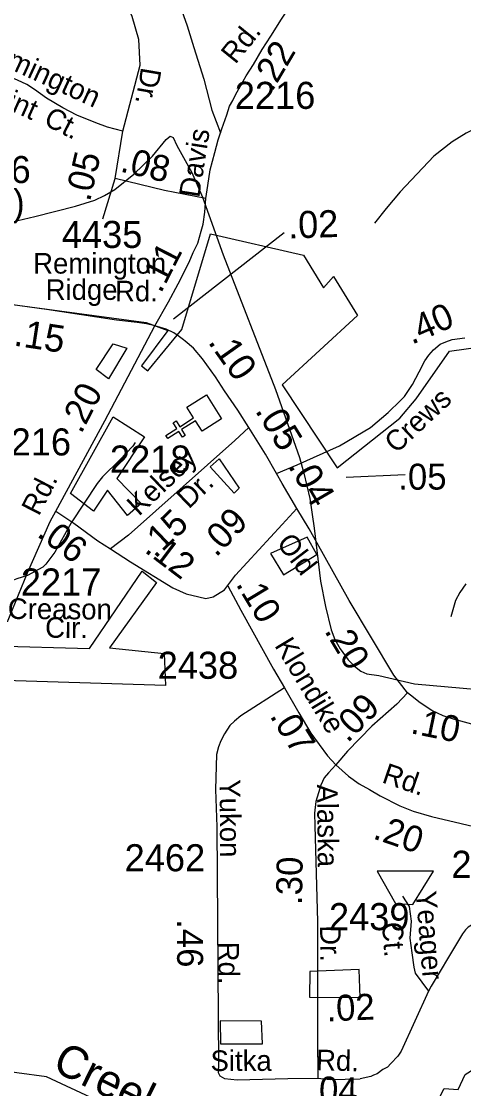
# Model space of a CAD drawing. Extents: x 1547597 to 1699558, y 810033 to 920809.
# Drawn here: x 1644617 to 1646659, y 884657 to 889584 of the extents above; entities that cross this region are included whole.
import ezdxf

# ---------------------------------------------------------------- set-up
doc = ezdxf.new("R2010")
doc.units = 0
for name, color, linetype in [('Exist Boundary Political City Limit New', 7, 'Continuous'), ('Exist Boundary Political City Limit New Hole', 7, 'Continuous'), ('Exist Cultural Church CELL', 7, 'Continuous'), ('Exist Hydrographic Creek Single Shore', 7, 'Continuous'), ('Exist Hydrographic Creek Single Shore Label', 7, 'Continuous'), ('Exist Hydrographic Misc Water Feature', 7, 'Continuous'), ('Exist Road Non-System Type 51', 7, 'Continuous'), ('Exist Road Non-System Type 51 Label', 7, 'Continuous'), ('Exist Road Primary NC Attributed', 7, 'Continuous'), ('Exist Road Primary NC Label', 7, 'Continuous'), ('Exist Road Primary NC Service Mileage Hundredths English Label', 7, 'Continuous'), ('Exist Road Secondary Mileage Hundredths English Label', 7, 'Continuous'), ('Exist Road Secondary Type 51 Attributed', 7, 'Continuous'), ('Exist Road Secondary Type 51 Label', 7, 'Continuous'), ('Exist Road Secondary Type 51 Number Label', 7, 'Continuous'), ('Map Preparation Boundary City Limit Buffer Line', 7, 'Continuous')]:
    doc.layers.add(name, color=color, linetype=linetype)

msp = doc.modelspace()

# ---------------------------------------------------------------- linework, layer by layer
at = {"layer": 'Exist Boundary Political City Limit New'}
msp.add_lwpolyline([(1644414.2, 888298.2), (1645193.5, 888193.8), (1645293.4, 888156.1), (1645171.8, 887993.7), (1645200.7, 887970.5), (1645357.2, 888161.9), (1645490.4, 888602.7), (1645919.2, 888504.1), (1646011.9, 888353.3), (1646058.3, 888405.5), (1646168.4, 888225.7), (1645821.2, 887906), (1646075.4, 887521.9), (1646364.5, 887751.4), (1646439.2, 887841.2), (1646593.7, 888060.7), (1647022.3, 888120.6)], dxfattribs=at)
at = {"layer": 'Exist Boundary Political City Limit New Hole'}
for p, q in [((1645935.9, 887202.7), (1645766.4, 887127.8)), ((1646518.9, 885661.2), (1646259.8, 885661.2))]:
    msp.add_line(p, q, dxfattribs=at)
for points in [[(1644961.7, 887976.3), (1645040, 888095.2), (1645103.7, 888074.9)], [(1645103.7, 888074.9), (1645019.7, 887932.8), (1644961.7, 887976.3)], [(1645057.5, 887474), (1645170.5, 887358), (1645106.8, 887302.9), (1645014.1, 887418.9), (1644950.4, 887323.2), (1644843.2, 887404.4), (1645040.2, 887758.2)], [(1645040.2, 887758.2), (1645185, 887665.4), (1645057.5, 887474)], [(1645599.1, 887405), (1645489, 887526.8), (1645529.6, 887564.5)], [(1645529.6, 887564.5), (1645622.3, 887428.2), (1645599.1, 887405)], [(1645766.4, 887127.8), (1645826.2, 887028.1), (1645980.7, 887122.8), (1645935.9, 887202.7)], [(1644488.1, 886700.3), (1644931.3, 886688.7), (1645174.7, 887045.4), (1645241.3, 886993.2), (1645024, 886691.6)], [(1645024, 886691.6), (1645276.1, 886665.5), (1645281.9, 886517.6), (1644438.8, 886543.7), (1644488.1, 886700.3)], [(1646259.8, 885661.2), (1646344.5, 885511.5), (1646424.3, 885506.5), (1646518.9, 885661.2)], [(1645947.1, 885078.7), (1646180.6, 885076.9), (1646176.9, 885206.9), (1645949, 885197.5), (1645947.1, 885078.7)], [(1645724.9, 884967.5), (1645534.6, 884969.4)], [(1645534.6, 884969.4), (1645536.5, 884863.9), (1645730.5, 884863.9), (1645724.9, 884967.5)]]:
    msp.add_lwpolyline(points, dxfattribs=at)
at = {"layer": 'Exist Cultural Church CELL'}
msp.add_lwpolyline([(1645451.4, 887691.9), (1645420.8, 887739.9), (1645356.5, 887699), (1645373.7, 887672), (1645360.2, 887663.4), (1645343, 887690.4), (1645292.3, 887658.2), (1645283.7, 887671.7), (1645334.4, 887704), (1645317.3, 887731), (1645330.7, 887739.5), (1645347.9, 887712.5), (1645412.2, 887753.4), (1645381.3, 887802.1), (1645471.1, 887859.2), (1645541.2, 887749)], close=True, dxfattribs=at)
at = {"layer": 'Exist Hydrographic Creek Single Shore'}
for points in [[(1645305.1, 884404.9), (1645596.1, 884336.5), (1646304.1, 884335.3), (1646455.1, 884434), (1646568.7, 884657.5), (1646632.8, 884653.5), (1646666.1, 884721.6), (1646866.3, 884848.5), (1647086.4, 884785.7), (1647116.1, 884786.7)], [(1645305.1, 884404.9), (1645189, 884499.1), (1644733.1, 884712), (1644320.7, 884766.9)]]:
    msp.add_lwpolyline(points, dxfattribs=at)
at = {"layer": 'Exist Hydrographic Misc Water Feature'}
for points in [[(1647570, 889349.6), (1647542.1, 889344), (1647486.1, 889343), (1647430.1, 889335.9), (1647342.1, 889339.4), (1647302, 889332.1), (1647213.4, 889289.6), (1647152.6, 889240.7), (1647071.9, 889198), (1647031.7, 889184.7), (1646935.3, 889154.3), (1646871, 889137.4), (1646822.9, 889126.2), (1646774.6, 889107.1), (1646718.3, 889090), (1646669.9, 889066.9), (1646605.3, 889028), (1646520.3, 888961.4), (1646365.6, 888796.1), (1646300.4, 888719.2), (1646247.4, 888652.1)], [(1644522.1, 888646.2), (1644679.1, 888682.4), (1644866.1, 888730.2), (1644956.1, 888758.9), (1645000.1, 888779.5), (1645048.1, 888808.1), (1645136, 888878.5), (1645222.1, 888961.1), (1645286, 889038.1), (1645304.1, 889053.9), (1645318.1, 889048), (1645334.1, 889010), (1645403.1, 888885.5), (1645453.1, 888771.7), (1645548.1, 888506.4), (1645790.1, 887884.7), (1645900.1, 887570.7), (1645921.1, 887498.7), (1645949.1, 887380.3), (1645969.1, 887244.8), (1645997.1, 886999.5), (1646020.1, 886882.8), (1646047.1, 886774.4), (1646064.1, 886730.5), (1646089.1, 886686.3), (1646125.1, 886637), (1646154.1, 886606.8), (1646184.1, 886584.5), (1646212.1, 886571.1), (1646267.1, 886564.5), (1646431, 886525), (1646950.1, 886479.1)], [(1645141.4, 887639), (1645131.1, 887623.1), (1645072.1, 887560.2), (1644990.9, 887481.5), (1644966.4, 887449.9), (1644847.4, 887268), (1644771.3, 887133.3), (1644730.4, 887078), (1644716.2, 887064.2), (1644645.6, 887025.5), (1644595.3, 887010.3), (1644557.1, 886994.9), (1644528.5, 886979.1), (1644503.1, 886964.5)], [(1646668.2, 886987), (1646641.5, 886947.5), (1646621, 886909.8), (1646599.8, 886834.2)]]:
    msp.add_lwpolyline(points, dxfattribs=at)
at = {"layer": 'Exist Road Non-System Type 51'}
for points in [[(1645346.7, 889934.2), (1645322.7, 889926.7), (1645304.5, 889915.1), (1645294.9, 889905.7), (1645288.5, 889895.6), (1645279.6, 889873.5), (1645277.9, 889865.6), (1645277.3, 889857.6), (1645286.8, 889833.4), (1645381.8, 889563.7), (1645413.7, 889463), (1645459, 889316.2), (1645496.3, 889173.5), (1645536, 889069.6)], [(1646376.2, 885546), (1646406.6, 885497.4), (1646415.7, 885430.5), (1646410.8, 885351.3), (1646420, 885284.3), (1646429.1, 885217.3), (1646434.1, 885190.5), (1646464.9, 885148.5), (1646495.6, 885106.5)], [(1647070.1, 885469.2), (1647000.2, 885464.4), (1646920, 885457.9), (1646845.8, 885453.2), (1646800, 885449.9), (1646757.7, 885440.8), (1646727.4, 885427.2), (1646695.3, 885411.8), (1646678.9, 885401.7), (1646667.1, 885389.8), (1646652.9, 885371.2), (1646629.9, 885333.1), (1646508.5, 885129.2), (1646495.6, 885106.5)], [(1646495.6, 885106.5), (1646370, 884830), (1646355.2, 884806.7), (1646321.9, 884772.3), (1646307.7, 884756.4), (1646285.4, 884745.3), (1646260, 884725.4), (1646242.8, 884719.3), (1646229.8, 884713.5), (1646180.6, 884702.4)]]:
    msp.add_lwpolyline(points, dxfattribs=at)
at = {"layer": 'Exist Road Primary NC Attributed'}
for points in [[(1645233.1, 888178.1), (1645193.8, 888188), (1645152.1, 888192.9), (1645056.2, 888204.3), (1644732.9, 888253.6), (1644430.4, 888295.5)], [(1645667.6, 887709.3), (1645615.6, 887788.5), (1645554.8, 887878.1), (1645512.9, 887942.1), (1645453.4, 888026), (1645411.9, 888075.3), (1645373.7, 888107.1), (1645366, 888113.3), (1645341.1, 888131.9), (1645320.7, 888145), (1645284.5, 888163.4), (1645233.1, 888178.1)], [(1645794.3, 887496.3), (1645744.4, 887585), (1645667.6, 887709.3)], [(1645888, 887335.4), (1645821.2, 887449.5), (1645794.3, 887496.3)], [(1646399.8, 886484.4), (1646335.7, 886566), (1646130.2, 886910), (1645945.7, 887240.5), (1645888, 887335.4)], [(1646835.5, 886306.7), (1646763.4, 886320.4), (1646611.4, 886361.7), (1646563.7, 886377.5), (1646511.8, 886402.1), (1646475.6, 886425.2), (1646451.7, 886442.5), (1646427.6, 886462.9), (1646399.8, 886484.4)]]:
    msp.add_lwpolyline(points, dxfattribs=at)
at = {"layer": 'Exist Road Primary NC Service Mileage Hundredths English Label'}
msp.add_line((1645318.6, 888211.1), (1645830.4, 888609.6), dxfattribs=at)
at = {"layer": 'Exist Road Secondary Mileage Hundredths English Label'}
msp.add_line((1646115.6, 887479.1), (1646388.3, 887491.7), dxfattribs=at)
at = {"layer": 'Exist Road Secondary Type 51 Attributed'}
for p, q in [((1645050.5, 888857.6), (1645085, 889077)), ((1644993.6, 888671.3), (1645050.5, 888857.6))]:
    msp.add_line(p, q, dxfattribs=at)
for points in [[(1645085, 889077), (1645165.6, 889381), (1645159.7, 889499.9), (1645128.8, 889605.4), (1645070.4, 889742.5), (1645034.5, 889814.4), (1644924.4, 889904.3), (1644854.8, 889953.7), (1644780.7, 889991.9), (1644684.1, 890034.6), (1644576.3, 890068.3), (1644477.5, 890088.6), (1644288.8, 890099.8)], [(1645468.5, 888766.3), (1645477.6, 888825.9), (1645488.9, 888897.7), (1645509.3, 888977.5), (1645524.8, 889037.3), (1645542.5, 889088.2), (1645564.6, 889152.4), (1645577.9, 889192.2), (1645593.3, 889218.8), (1645606.6, 889247.6), (1645626.5, 889283), (1645655.3, 889331.7), (1645688.5, 889384.8), (1645728.3, 889453.4), (1645768.1, 889515.4), (1645818.2, 889593.2), (1645853.4, 889648.2), (1645892, 889703.6), (1645923, 889734.6), (1645971.6, 889776.6)], [(1645085, 889077), (1645014.3, 889094.5), (1644960.4, 889114.8), (1644872.8, 889150.7), (1644807.6, 889184.4), (1644733.5, 889229.4), (1644677.4, 889269.8), (1644641.4, 889292.3), (1644598.8, 889312.5), (1644565.1, 889326), (1644513.4, 889332.8), (1644457.3, 889332.8), (1644412.3, 889335), (1644356.2, 889346.2), (1644282.1, 889359.7)], [(1645468.5, 888766.3), (1645277.1, 888802.7), (1645050.5, 888857.6)], [(1645233.1, 888178.1), (1645296.2, 888288.4), (1645340.1, 888371.2), (1645391.9, 888472.1), (1645410, 888516.1), (1645430.7, 888560), (1645446.2, 888614.4), (1645456.5, 888648), (1645464.3, 888702.4), (1645468.5, 888766.3)], [(1644775.3, 887321.9), (1645001.9, 887739.2), (1645233.1, 888178.1)], [(1645794.3, 887496.3), (1645889.3, 887536), (1646085.8, 887623.4), (1646228.3, 887709.2), (1646309.4, 887778), (1646366.5, 887832.9), (1646385, 887852.5), (1646401.4, 887874.2), (1646421.9, 887907.8), (1646453.1, 887965.2), (1646480.1, 888016.7), (1646498.3, 888042.1), (1646519, 888067.9), (1646549.5, 888093.3), (1646575.8, 888104.8), (1646606, 888114.4), (1646664, 888123.2)], [(1645667.6, 887709.3), (1645601.6, 887648.6), (1645111, 887212.2), (1645027.6, 887147.9)], [(1644520.8, 886733.2), (1644644.7, 887038.4), (1644749.1, 887275.6), (1644775.3, 887321.9)], [(1644775.3, 887321.9), (1644858.5, 887267.1), (1644970.4, 887186), (1645027.6, 887147.9)], [(1645555, 886958.7), (1645605.5, 887026.9), (1645820.4, 887261.5), (1645888, 887335.4)], [(1645027.6, 887147.9), (1645120.5, 887088.2), (1645315.9, 886969), (1645376.9, 886940.3), (1645435.9, 886926.9), (1645467.6, 886919), (1645502.6, 886926.9), (1645555, 886958.7)], [(1645570, 886978.4), (1645629.3, 886866.2), (1645781.1, 886593), (1645831.4, 886507.5)], [(1645831.4, 886507.5), (1645629.3, 886377.5), (1645600.4, 886352.8), (1645578.9, 886332.9), (1645555.3, 886295.1), (1645537, 886262.6), (1645526.5, 886234.8), (1645518.1, 886199.2), (1645513.4, 886037.7), (1645518.6, 885865.7), (1645526.2, 884769.3), (1645525.2, 884731)], [(1645831.4, 886507.5), (1645897.5, 886391.1), (1645953.8, 886297.2), (1646029.6, 886192.9), (1646068.4, 886151.5)], [(1646399.8, 886484.4), (1646350.3, 886431.1), (1646235.1, 886330.2), (1646122.7, 886214.9), (1646068.4, 886151.5)], [(1646068.4, 886151.5), (1646034.3, 886115.1), (1646015.2, 886091.3), (1646000, 886057.6), (1645987.8, 886022.6), (1645976.6, 885982.8), (1645970.1, 885928.6), (1645971.2, 885869.4), (1645984, 885428.4), (1645983.7, 885220.8), (1645983.7, 885100.7), (1645984.5, 884897.8), (1645985.6, 884705.8)], [(1646068.4, 886151.5), (1646126.6, 886099.6), (1646176.4, 886064.4), (1646224.2, 886037.2), (1646273.4, 886008.3), (1646363.4, 885962.7), (1646425.8, 885937), (1646510.2, 885912.4), (1646647.8, 885881.4), (1646757.4, 885854.2), (1646866.5, 885834.2), (1646918.4, 885839.5), (1646950.4, 885843.7), (1646980.3, 885851)], [(1645525.2, 884731), (1645533.6, 884716.3), (1645555.1, 884703.7), (1645613.5, 884697.8), (1645846.9, 884704.3), (1645985.6, 884705.8)], [(1645985.6, 884705.8), (1646041.8, 884698.8), (1646180.6, 884702.4)]]:
    msp.add_lwpolyline(points, dxfattribs=at)
at = {"layer": 'Map Preparation Boundary City Limit Buffer Line'}
msp.add_lwpolyline([(1644414.2, 888298.2), (1645193.5, 888193.8), (1645293.4, 888156.1), (1645171.8, 887993.7), (1645200.7, 887970.5), (1645357.2, 888161.9), (1645490.4, 888602.7), (1645919.2, 888504.1), (1646011.9, 888353.3), (1646058.3, 888405.5), (1646168.4, 888225.7), (1645821.2, 887906), (1646075.4, 887521.9), (1646364.5, 887751.4), (1646439.2, 887841.2), (1646593.7, 888060.7), (1647022.3, 888120.6)], dxfattribs=at)

# ---------------------------------------------------------------- texts
at = {"layer": 'Exist Hydrographic Creek Single Shore Label'}
msp.add_text('Creek', height=150, rotation=333.7418, dxfattribs=at).set_placement((1644753.3, 884743.7))
at = {"layer": 'Exist Road Non-System Type 51 Label'}
for s, rotation, p in [('Yeager', 274.5695, (1646437.2, 885565.5)), ('Ct.', 274.2924, (1646281.4, 885422.8))]:
    msp.add_text(s, height=95, rotation=rotation, dxfattribs=at).set_placement(p)
at = {"layer": 'Exist Road Primary NC Label'}
msp.add_text('Old', height=95, rotation=307.38, dxfattribs=at).set_placement((1645791.9, 887174.7))
at = {"layer": 'Exist Road Primary NC Service Mileage Hundredths English Label'}
for s, rotation, p in [('.02', 1.9025, (1645850, 888580.7)), ('.15', 351.3323, (1644577.7, 888087.6)), ('.10', 305.3509, (1645475.3, 888103.1)), ('.05', 301.722, (1645693.1, 887786.8)), ('.04', 300.3454, (1645845.4, 887532.1))]:
    msp.add_text(s, height=125, rotation=rotation, dxfattribs=at).set_placement(p)
at = {"layer": 'Exist Road Secondary Mileage Hundredths English Label'}
for s, rotation, p in [('.22', 59.4354, (1645773.4, 889254.2)), ('.05', 76.8886, (1644933.1, 888747.9)), ('.08', 346.3719, (1645068.9, 888891.1)), ('.11', 62.8648, (1645260.7, 888324)), ('.40', 23.6113, (1646419.3, 888090.1)), ('.20', 62.7957, (1644892.9, 887675.5)), ('.05', 0.3267, (1646357, 887421.1)), ('.15', 43.7786, (1645234.6, 887100.8)), ('.09', 46.2957, (1645515.7, 887106.3)), ('.06', 323.0138, (1644683.7, 887209.9)), ('.12', 322.9133, (1645180.5, 887136.8)), ('.10', 301.1457, (1645604.7, 886985.7)), ('.20', 300.8578, (1646013.5, 886770)), ('.09', 45.7431, (1646123.3, 886249.4)), ('.07', 301.8499, (1645761.1, 886377.3)), ('.10', 348.494, (1646409.5, 886298.1)), ('.20', 341.0599, (1646235.4, 885812.8)), ('.30', 89.054, (1645912.1, 885503.9)), ('.46', 269.9778, (1645336, 885439.3)), ('.02', 2.3902, (1646027.5, 884966.9)), ('.04', 358.3467, (1645944.6, 884595))]:
    msp.add_text(s, height=120, rotation=rotation, dxfattribs=at).set_placement(p)
msp.add_text('(.03)', height=120, dxfattribs=at).set_placement((1644302.1, 888687.8))
at = {"layer": 'Exist Road Secondary Type 51 Label'}
for s, rotation, p in [('Rd.', 51.0901, (1645604.5, 889382.2)), ('Remington', 335.2771, (1644395.8, 889440.4)), ('Dr.', 260.4127, (1645170.3, 889374.8)), ('Point', 335.8237, (1644401.5, 889245.2)), ('Ct.', 333.0775, (1644714.5, 889109.2)), ('Davis', 81.0836, (1645437.8, 888767)), ('Remington', 0.0005, (1644671.2, 888419.1)), ('Ridge', 359.9866, (1644729, 888297.9)), ('Rd.', 359.8351, (1645049, 888291.2)), ('Crews', 43.0866, (1646347.6, 887585.1)), ('Kelsey', 43.7786, (1645159.5, 887296.2)), ('Rd.', 62.7957, (1644697.2, 887296.3)), ('Dr.', 43.7786, (1645389.5, 887329.5)), ('Creason', 359.6686, (1644554.2, 886825.1)), ('Cir.', 359.4749, (1644726.2, 886738.5)), ('Klondike', 301.1457, (1645782.9, 886702.9)), ('Rd.', 341.0599, (1646276.5, 886071.6)), ('Yukon', 270.4223, (1645531.9, 886084.3)), ('Alaska', 270.5882, (1645981.5, 886060.8)), ('Dr.', 270.7508, (1645995.6, 885410.7)), ('Rd.', 270.4572, (1645526.1, 885334.7)), ('Sitka', 0.1303, (1645490.1, 884738.2)), ('Rd.', 358.3467, (1645976.2, 884742.5))]:
    msp.add_text(s, height=95, rotation=rotation, dxfattribs=at).set_placement(p)
at = {"layer": 'Exist Road Secondary Type 51 Number Label'}
for s, p in [('2216', (1645602, 889179.5)), ('4436', (1644288.1, 888837)), ('4435', (1644803.5, 888537.5)), ('2216', (1644474.3, 887579.7)), ('2218', (1645025.6, 887500.6)), ('2217', (1644614.3, 886933)), ('2438', (1645246, 886548.7)), ('2462', (1645093.5, 885660.1)), ('2219', (1646602.1, 885629.9)), ('2439', (1646036.8, 885388.3))]:
    msp.add_text(s, height=125, dxfattribs=at).set_placement(p)

doc.saveas('drawing.dxf')
